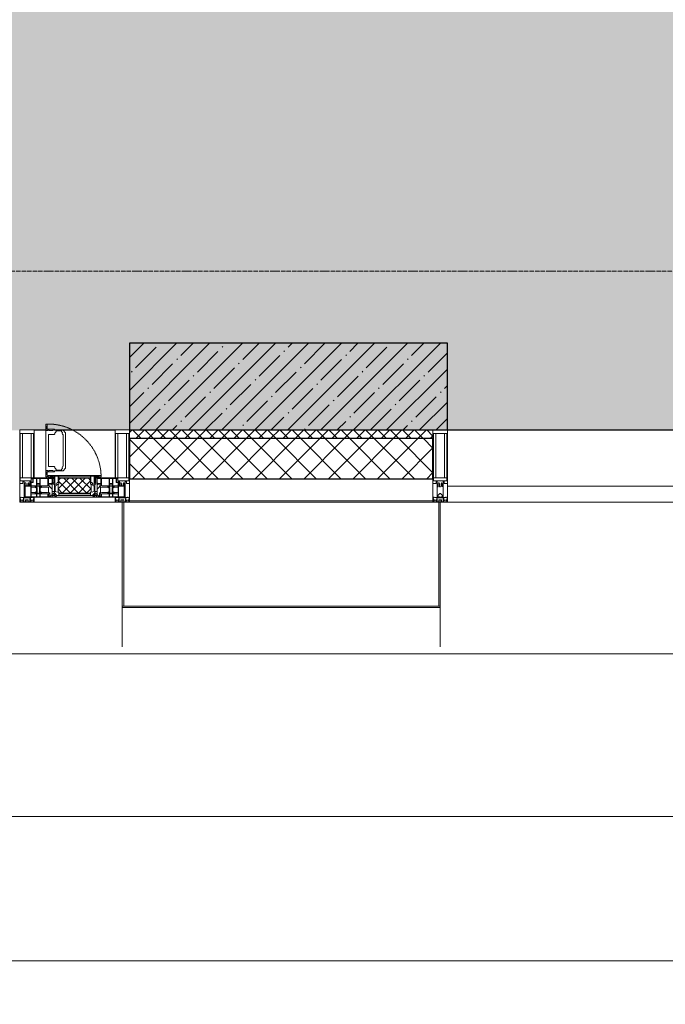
# Model space of a CAD drawing. Header units: millimetres. Extents: x -551130 to 178656, y -69521 to 202936.
# Tile 259 of 402: x -157983 to -155749, y 155732 to 159139. Entities that reach past the tile are written whole.
import ezdxf

# ---------------------------------------------------------------- set-up
doc = ezdxf.new("R2010")
doc.units = ezdxf.units.MM
doc.linetypes.add('-D1-02х01', pattern=[3, 2, -1])
doc.linetypes.add('-D1d1-15x02', pattern=[19, 15, -2, 0, -2])
doc.layers.get('Defpoints').update_dxf_attribs({"color": 31})
for name, color, linetype, lineweight in [('_0', 7, 'Continuous', 13), ('A-ANNO-DIMS', 8, 'Continuous', 5), ('A-COLS', 7, 'Continuous', 5), ('A-DETL-GENF', 7, 'Continuous', 5), ('A-GLAZ', 7, 'Continuous', 5), ('A-GLAZ-CURT', 8, 'Continuous', 5), ('A-GLAZ-CWMG', 8, 'Continuous', 5), ('A-WALL', 7, 'Continuous', 5), ('A-WALL-FNSH', 8, 'Continuous', 5), ('I-WALL', 7, 'Continuous', 5), ('S-COLS', 7, 'Continuous', 5), ('S-GRID', 7, 'Continuous', 5), ('Ограждение', 7, 'Continuous', 5), ('Поручни', 7, 'Continuous', 5)]:
    doc.layers.add(name, color=color, linetype=linetype, lineweight=lineweight)
doc.styles.add('Calibri Light', font='calibril.ttf', dxfattribs={"width": 0.8, "height": 250})
doc.dimstyles.new('2_5', dxfattribs={"dimscale": 304.8, "dimtxt": 294.337106, "dimasz": 0.492126, "dimexe": 0.492126, "dimexo": 0.492126, "dimgap": 0, "dimtad": 1, "dimdec": 0, "dimrnd": 5, "dimdsep": 46, "dimtxsty": 'Calibri Light', "dimblk1": 'OBLIQUE', "dimblk2": 'OBLIQUE', "dimsah": 1, "dimcen": 0.09, "dimdle": 0.492126, "dimazin": 0, "dimtfac": 1, "dimtdec": 4, "dimtix": 1, "dimtmove": 0, "dimatfit": 3, "dimfxl": 1, "dimtvp": 1, "dimtolj": 1, "dimtzin": 0, "dimlwd": 5, "dimlwe": 5, "dimarcsym": 2})

# ---------------------------------------------------------------- blocks, each defined once
blk = doc.blocks.new('System Panel - A_PAN_Glass-3057455-50_AS_M_L17')
at = {"layer": 'A-GLAZ-CURT'}
for p, q in [((925, 0), (-925, 0)), ((-925, 0), (-925, -55)), ((925, -55), (925, 0)), ((-925, -55), (925, -55))]:
    blk.add_line(p, q, dxfattribs=at)
blk = doc.blocks.new('Rectangular Mullion - R_StandardFrame_50Wx250H-3342557-50_AS_M_L17')
at = {"layer": 'A-GLAZ-CWMG'}
blk.add_line((35750, -500), (37450, -500), dxfattribs=at)
blk = doc.blocks.new('Rectangular Mullion - 50Wx250H-2623690-50_AS_M_L17')
at = {"layer": 'A-DETL-GENF'}
for p, q in [((-25, 65.2), (-25, 250)), ((-25, 250), (0, 250)), ((25, 250), (0, 250)), ((25, 65.2), (25, 250)), ((-23, 237.3), (0, 237.3)), ((-23, 237.3), (-23, 73.6)), ((-14.9, 84), (-14.9, 237.3)), ((23, 237.3), (0, 237.3)), ((14.9, 84), (14.9, 237.3)), ((23, 237.3), (23, 73.6)), ((0, 84), (-23, 84)), ((-0.5, 73.6), (-23, 73.6)), ((-14, 71.3), (-14, 65.2)), ((-10, 71.3), (-14, 71.3)), ((-10, 53), (-10, 71.3)), ((0, 84), (23, 84)), ((0.5, 73.6), (23, 73.6)), ((10, 71.3), (14, 71.3)), ((10, 53), (10, 71.3)), ((14, 71.3), (14, 65.2)), ((-14, 65.2), (-25, 65.2)), ((-8.7, 53), (-10, 53)), ((-10, 53), (-10, 17)), ((-8.7, 53), (-7, 54.7)), ((-7, 65.2), (-5.9, 67.3)), ((-7, 65.2), (-7, 54.7)), ((-4.1, 67.3), (-5.9, 67.3)), ((-4.1, 67.3), (-2.9, 65.1)), ((-2.9, 65.1), (-2.9, 54.6)), ((-1.3, 53), (-2.9, 54.6)), ((0, 53), (-1.3, 53)), ((0, 53), (1.3, 53)), ((1.3, 53), (2.9, 54.6)), ((4.1, 67.3), (2.9, 65.1)), ((2.9, 65.1), (2.9, 54.6)), ((4.1, 67.3), (5.9, 67.3)), ((7, 65.2), (5.9, 67.3)), ((7, 65.2), (7, 54.7)), ((8.7, 53), (7, 54.7)), ((8.7, 53), (10, 53)), ((10, 53), (10, 17)), ((14, 65.2), (25, 65.2)), ((-23.8, 14.6), (-25, 14.2)), ((-25, 0), (-25, 14.2)), ((-22.3, 17), (-23.8, 17)), ((-23.8, 17), (-23.8, 14.6)), ((-22.5, 10.6), (-23.8, 14.6)), ((-22.5, 10.6), (-23.7, 9.9)), ((-23.7, 1.3), (-23.7, 9.9)), ((-23.7, 1.3), (-11.8, 1.3)), ((-23.2, 10.2), (-22.5, 8)), ((-22.5, 8), (-22.5, 4.5)), ((-21.3, 4.5), (-22.5, 4.5)), ((-22.3, 17), (-22.3, 16)), ((-22.3, 16), (-21.3, 16)), ((-19, 17.6), (-21.3, 16)), ((-21.3, 4.5), (-21.3, 6.5)), ((-21.3, 6.5), (-14.2, 6.5)), ((-18.4, 16.6), (-19, 17.6)), ((-7.4, 16.6), (-18.4, 16.6)), ((-14.2, 6.5), (-14.2, 4.5)), ((-13.2, 4.5), (-14.2, 4.5)), ((-13.2, 4.5), (-12.2, 7.2)), ((-12.7, 7.6), (-11.3, 11.4)), ((-12.7, 7.6), (-11.8, 6.9)), ((-12.2, 9), (-12.2, 14.8)), ((-12.2, 14.8), (0, 14.8)), ((-11.8, 1.3), (-11.8, 6.9)), ((-10.5, 11.2), (-11.3, 11.4)), ((-10.5, 1.5), (-10.5, 11.2)), ((-4.8, 1.5), (-10.5, 1.5)), ((-10, 17), (-7.5, 17)), ((-8.5, 23), (-1.5, 30)), ((-8.5, 18.5), (-8.5, 23)), ((-7.5, 18.5), (-8.5, 18.5)), ((-7.5, 17), (-7.5, 18.5)), ((-7.4, 18), (-7.4, 16.6)), ((-2.6, 18), (-7.4, 18)), ((0, 8), (-4.8, 8)), ((-4.8, 1.5), (-4.8, 8)), ((-2.6, 18), (-2.6, 16.8)), ((-2.6, 16.8), (0, 16.8)), ((-1.5, 30), (0, 30)), ((1.5, 30), (0, 30)), ((2.6, 16.8), (0, 16.8)), ((0, 14.8), (0, 16.8)), ((0, 14.8), (0, 16.8)), ((12.2, 14.8), (0, 14.8)), ((0, 0), (0, 8)), ((0, 8), (4.8, 8)), ((0, 0), (0, 8)), ((8.5, 23), (1.5, 30)), ((2.6, 18), (2.6, 16.8)), ((2.6, 18), (7.4, 18)), ((4.8, 1.5), (4.8, 8)), ((4.8, 1.5), (10.5, 1.5)), ((7.4, 18), (7.4, 16.6)), ((7.4, 16.6), (18.4, 16.6)), ((7.5, 18.5), (8.5, 18.5)), ((7.5, 17), (7.5, 18.5)), ((10, 17), (7.5, 17)), ((8.5, 18.5), (8.5, 23)), ((10.5, 11.2), (11.3, 11.4)), ((10.5, 1.5), (10.5, 11.2)), ((12.7, 7.6), (11.3, 11.4)), ((12.7, 7.6), (11.8, 6.9)), ((11.8, 1.3), (11.8, 6.9)), ((23.7, 1.3), (11.8, 1.3)), ((12.2, 9), (12.2, 14.8)), ((13.2, 4.5), (12.2, 7.2)), ((13.2, 4.5), (14.2, 4.5)), ((21.3, 6.5), (14.2, 6.5)), ((14.2, 6.5), (14.2, 4.5)), ((18.4, 16.6), (19, 17.6)), ((19, 17.6), (21.3, 16)), ((22.3, 16), (21.3, 16)), ((21.3, 4.5), (21.3, 6.5)), ((21.3, 4.5), (22.5, 4.5)), ((22.3, 17), (22.3, 16)), ((22.3, 17), (23.8, 17)), ((22.5, 10.6), (23.8, 14.6)), ((22.5, 10.6), (23.7, 9.9)), ((23.2, 10.2), (22.5, 8)), ((22.5, 8), (22.5, 4.5)), ((23.7, 1.3), (23.7, 9.9)), ((23.8, 17), (23.8, 14.6)), ((23.8, 14.6), (25, 14.2)), ((25, 0), (25, 14.2)), ((-25, 0), (0, 0)), ((25, 0), (0, 0))]:
    blk.add_line(p, q, dxfattribs=at)
for centre, start, end in [((-0.5, 73.1), 360, 90), ((0.5, 73.1), 90, 180)]:
    blk.add_arc(centre, 0.5, start, end, dxfattribs=at)
blk = doc.blocks.new('Rectangular Mullion - R_StandardFrame_50Wx250H-3004029-50_AS_M_L17')
at = {"layer": 'A-GLAZ-CWMG', "lineweight": 9}
for p, q in [((-50, 0), (-50, 250)), ((-50, 250), (0, 250)), ((0, 250), (0, 0)), ((0, 0), (-50, 0))]:
    blk.add_line(p, q, dxfattribs=at)
blk = doc.blocks.new('Rectangular Mullion - 50Wx250H-V1-50_AS_M_L17')
at = {"layer": 'A-DETL-GENF'}
for p, q in [((-25, 84), (-25, 250)), ((-25, 250), (0, 250)), ((25, 250), (0, 250)), ((25, 65.2), (25, 250)), ((-23, 237.3), (0, 237.3)), ((-23, 237.3), (-23, 84)), ((-14.9, 84), (-14.9, 237.3)), ((23, 237.3), (0, 237.3)), ((14.9, 84), (14.9, 237.3)), ((23, 237.3), (23, 73.6)), ((0, 84), (-15, 84)), ((-0.5, 73.6), (-15, 73.6)), ((-10, 71.3), (-12, 71.3)), ((-10, 57.4), (-10, 71.3)), ((0, 84), (23, 84)), ((0.5, 73.6), (23, 73.6)), ((10, 71.3), (14, 71.3)), ((10, 53), (10, 71.3)), ((14, 71.3), (14, 65.2)), ((-7, 65.2), (-5.9, 67.3)), ((-7, 65.2), (-7, 57)), ((-4.1, 67.3), (-5.9, 67.3)), ((-4.1, 67.3), (-2.9, 65.1)), ((-2.9, 65.1), (-2.9, 57)), ((4.1, 67.3), (2.9, 65.1)), ((2.9, 65.1), (2.9, 57)), ((4.1, 67.3), (5.9, 67.3)), ((7, 65.2), (5.9, 67.3)), ((7, 65.2), (7, 54.7)), ((8.7, 53), (7, 54.7)), ((8.7, 53), (10, 53)), ((10, 53), (10, 17)), ((14, 65.2), (25, 65.2)), ((-23.8, 14.6), (-25, 14.2)), ((-25, 0), (-25, 14.2)), ((-23.8, 17), (-23.8, 14.6)), ((-22.5, 10.6), (-23.8, 14.6)), ((-22.5, 10.6), (-23.7, 9.9)), ((-23.7, 1.3), (-23.7, 9.9)), ((-23.7, 1.3), (-11.8, 1.3)), ((-23.2, 10.2), (-22.5, 8)), ((-22.5, 8), (-22.5, 4.5)), ((-21.3, 4.5), (-22.5, 4.5)), ((-22.3, 17), (-22.3, 16)), ((-22.3, 16), (-21.3, 16)), ((-19.9, 17), (-21.3, 16)), ((-21.3, 4.5), (-21.3, 6.5)), ((-21.3, 6.5), (-14.2, 6.5)), ((-7.4, 16.6), (-18.4, 16.6)), ((-14.2, 6.5), (-14.2, 4.5)), ((-13.2, 4.5), (-14.2, 4.5)), ((-13.2, 4.5), (-12.2, 7.2)), ((-12.7, 7.6), (-11.3, 11.4)), ((-12.7, 7.6), (-11.8, 6.9)), ((-12.2, 9), (-12.2, 14.8)), ((-12.2, 14.8), (0, 14.8)), ((-11.8, 1.3), (-11.8, 6.9)), ((-10.5, 11.2), (-11.3, 11.4)), ((-10.5, 1.5), (-10.5, 11.2)), ((-4.8, 1.5), (-10.5, 1.5)), ((0, 8), (-4.8, 8)), ((-4.8, 1.5), (-4.8, 8)), ((-2.6, 16.8), (0, 16.8)), ((2.6, 16.8), (0, 16.8)), ((0, 14.8), (0, 16.8)), ((0, 14.8), (0, 16.8)), ((12.2, 14.8), (0, 14.8)), ((0, 0), (0, 8)), ((0, 8), (4.8, 8)), ((0, 0), (0, 8)), ((4.8, 1.5), (4.8, 8)), ((4.8, 1.5), (10.5, 1.5)), ((8.5, 23), (6, 25.5)), ((6, 18), (7.4, 18)), ((7.4, 18), (7.4, 16.6)), ((7.4, 16.6), (18.4, 16.6)), ((7.5, 18.5), (8.5, 18.5)), ((7.5, 17), (7.5, 18.5)), ((10, 17), (7.5, 17)), ((8.5, 18.5), (8.5, 23)), ((10.5, 11.2), (11.3, 11.4)), ((10.5, 1.5), (10.5, 11.2)), ((12.7, 7.6), (11.3, 11.4)), ((12.7, 7.6), (11.8, 6.9)), ((11.8, 1.3), (11.8, 6.9)), ((23.7, 1.3), (11.8, 1.3)), ((12.2, 9), (12.2, 14.8)), ((13.2, 4.5), (12.2, 7.2)), ((13.2, 4.5), (14.2, 4.5)), ((21.3, 6.5), (14.2, 6.5)), ((14.2, 6.5), (14.2, 4.5)), ((18.4, 16.6), (19, 17.6)), ((19, 17.6), (21.3, 16)), ((22.3, 16), (21.3, 16)), ((21.3, 4.5), (21.3, 6.5)), ((21.3, 4.5), (22.5, 4.5)), ((22.3, 17), (22.3, 16)), ((22.3, 17), (23.8, 17)), ((22.5, 10.6), (23.8, 14.6)), ((22.5, 10.6), (23.7, 9.9)), ((23.2, 10.2), (22.5, 8)), ((22.5, 8), (22.5, 4.5)), ((23.7, 1.3), (23.7, 9.9)), ((23.8, 17), (23.8, 14.6)), ((23.8, 14.6), (25, 14.2)), ((25, 0), (25, 14.2)), ((-25, 0), (0, 0)), ((25, 0), (0, 0))]:
    blk.add_line(p, q, dxfattribs=at)
for centre, start, end in [((-0.5, 73.1), 360, 90), ((0.5, 73.1), 90, 180)]:
    blk.add_arc(centre, 0.5, start, end, dxfattribs=at)
blk = doc.blocks.new('Rectangular Mullion - R_StandardFrame_50Wx250H-3538113-50_AS_M_L17')
at = {"layer": 'A-GLAZ-CWMG', "lineweight": 9}
for p, q in [((-25, 84), (-25, 250)), ((-25, 250), (25, 250)), ((25, 250), (25, 0)), ((-25, 0), (-25, 17)), ((25, 0), (-25, 0))]:
    blk.add_line(p, q, dxfattribs=at)
blk = doc.blocks.new('A_PAN_Створка - 383мм-V33-50_AS_M_L17')
at = {"layer": 'A-GLAZ-CURT'}
h = blk.add_hatch(dxfattribs=at)
h.set_pattern_fill('FP_34', color=256, style=0, pattern_type=2)
h.set_pattern_definition([(225, (34460, -750), (14.142136, -14.142136), []), (315, (34460, -750), (14.142136, 14.142136), [])])
h.paths.add_polyline_path([(-54.5, -31.8), (-54.9, -34.1), (-57.2, -36.4), (-57.2, -60.8), (-54.6, -63.4), (-53.6, -82.7), (54.6, -81.8), (54.6, -63.4), (57.2, -60.8), (57.2, -36.4), (54.9, -34.1), (54.5, -31.8)])
at = {"layer": 'A-DETL-GENF'}
for p, q in [((-70, -32.1), (-61.4, -23.5)), ((-70, -62.5), (-70, -32.1)), ((61.4, -23.5), (-61.4, -23.5)), ((-55.2, -33.8), (-57.3, -35.9)), ((-54.9, -34.1), (-57.2, -36.4)), ((-55.2, -33.8), (-54.8, -31.5)), ((-54.9, -25.8), (-53.9, -24.8)), ((-54.9, -29.5), (-54.9, -25.8)), ((-53.9, -30.5), (-54.9, -29.5)), ((-54.5, -31.8), (-54.9, -34.1)), ((0, -31.5), (-54.8, -31.5)), ((54.5, -31.8), (-54.5, -31.8)), ((-53.9, -24.8), (53.9, -24.8)), ((53.9, -30.5), (-53.9, -30.5)), ((0, -31.5), (54.8, -31.5)), ((54.9, -25.8), (53.9, -24.8)), ((53.9, -30.5), (54.9, -29.5)), ((54.9, -34.1), (54.5, -31.8)), ((55.2, -33.8), (54.8, -31.5)), ((54.9, -29.5), (54.9, -25.8)), ((57.2, -36.4), (54.9, -34.1)), ((55.2, -33.8), (57.3, -35.9)), ((70, -32.1), (61.4, -23.5)), ((70, -62.5), (70, -32.1)), ((-73.9, -62.5), (-70, -62.5)), ((-73.9, -87.5), (-73.9, -62.5)), ((-69.4, -66.5), (-73.9, -66.5)), ((-69.4, -81.5), (-69.4, -66.5)), ((-61.7, -62.5), (-67.9, -62.5)), ((-67.9, -62.5), (-67.9, -89.3)), ((-67.8, -38.3), (-65.7, -37.4)), ((-67.8, -55.7), (-67.8, -38.3)), ((-66, -56.5), (-67.8, -55.7)), ((-66, -56.5), (-62, -59.1)), ((-65.7, -37.4), (-60.8, -34.7)), ((-62, -59.1), (-60.7, -61)), ((-61.7, -64.9), (-61.7, -62.5)), ((-60.1, -67.7), (-61.7, -64.9)), ((-60.8, -34.7), (-57.3, -35.9)), ((-60.7, -61), (-57.4, -61)), ((-56.4, -67.7), (-60.1, -67.7)), ((-57.4, -61), (-54.9, -63.5)), ((-57.2, -36.4), (-57.2, -60.8)), ((-57.2, -60.8), (-54.6, -63.4)), ((-56.4, -89.4), (-56.4, -67.7)), ((-54.9, -63.5), (-54.9, -81.9)), ((-54.6, -63.4), (-54.6, -81.8)), ((54.6, -63.4), (57.2, -60.8)), ((54.6, -81.8), (54.6, -63.4)), ((57.4, -61), (54.9, -63.5)), ((54.9, -63.5), (54.9, -81.9)), ((56.4, -67.7), (60.1, -67.7)), ((56.4, -89.4), (56.4, -67.7)), ((57.2, -60.8), (57.2, -36.4)), ((60.8, -34.7), (57.3, -35.9)), ((60.7, -61), (57.4, -61)), ((60.1, -67.7), (61.7, -64.9)), ((62, -59.1), (60.7, -61)), ((65.7, -37.4), (60.8, -34.7)), ((61.7, -62.5), (67.9, -62.5)), ((61.7, -64.9), (61.7, -62.5)), ((66, -56.5), (62, -59.1)), ((67.8, -38.3), (65.7, -37.4)), ((66, -56.5), (67.8, -55.7)), ((67.8, -55.7), (67.8, -38.3)), ((67.9, -62.5), (67.9, -89.3)), ((69.4, -66.5), (73.9, -66.5)), ((69.4, -81.5), (69.4, -66.5)), ((73.9, -62.5), (70, -62.5)), ((73.9, -87.5), (73.9, -62.5)), ((-91.5, -87.5), (-73.9, -87.5)), ((-91.5, -92), (-91.5, -87.5)), ((-91.5, -92), (91.5, -92)), ((-83.4, -90.3), (-83.4, -87.5)), ((-83.4, -90.3), (-69.4, -90.3)), ((-73.9, -81.5), (-69.4, -81.5)), ((-69.4, -85.5), (-73.9, -85.5)), ((-69.4, -90.3), (-69.4, -85.5)), ((-67.9, -89.3), (-66.9, -90.3)), ((-66.9, -90.3), (-57.4, -90.3)), ((-57.4, -90.3), (-56.4, -89.4)), ((-54.9, -81.9), (-53.8, -83)), ((-54.9, -85.6), (-53.9, -84.6)), ((-54.9, -89.3), (-54.9, -85.6)), ((-53.9, -90.3), (-54.9, -89.3)), ((-54.6, -81.8), (-53.6, -82.7)), ((-53.9, -84.6), (53.9, -84.6)), ((53.9, -90.3), (-53.9, -90.3)), ((53.8, -83), (-53.8, -83)), ((-53.6, -82.7), (53.6, -82.7)), ((53.6, -82.7), (54.6, -81.8)), ((54.9, -81.9), (53.8, -83)), ((54.9, -85.6), (53.9, -84.6)), ((53.9, -90.3), (54.9, -89.3)), ((54.9, -89.3), (54.9, -85.6)), ((57.4, -90.3), (56.4, -89.4)), ((66.9, -90.3), (57.4, -90.3)), ((67.9, -89.3), (66.9, -90.3)), ((73.9, -81.5), (69.4, -81.5)), ((69.4, -85.5), (73.9, -85.5)), ((69.4, -90.3), (69.4, -85.5)), ((83.4, -90.3), (69.4, -90.3)), ((91.5, -87.5), (73.9, -87.5)), ((83.4, -90.3), (83.4, -87.5)), ((91.5, -92), (91.5, -87.5))]:
    blk.add_line(p, q, dxfattribs=at)
at = {"layer": 'A-DETL-GENF', "color": 9, "true_color": 0xc8c8c8}
for p, q in [((95.1, -87.5), (95.1, -105.1)), ((99.6, -87.5), (95.1, -87.5)), ((97.9, -95.6), (95.1, -95.6)), ((97.9, -95.6), (97.9, -109.6)), ((99.6, -270.5), (99.6, -87.5)), ((39.7, -109), (31.1, -117.6)), ((31.1, -117.6), (31.1, -240.4)), ((41.4, -123.8), (39.1, -124.2)), ((39.1, -179), (39.1, -124.2)), ((70.1, -109), (39.7, -109)), ((41.4, -123.8), (43.5, -121.7)), ((45, -113.3), (42.3, -118.2)), ((42.3, -118.2), (43.5, -121.7)), ((45.9, -111.2), (45, -113.3)), ((63.3, -111.2), (45.9, -111.2)), ((64.1, -113), (63.3, -111.2)), ((64.1, -113), (66.7, -117)), ((66.7, -117), (68.6, -118.3)), ((68.6, -118.3), (68.6, -121.6)), ((68.6, -121.6), (71.1, -124.1)), ((70.1, -105.1), (70.1, -109)), ((95.1, -105.1), (70.1, -105.1)), ((71.1, -124.1), (89.5, -124.1)), ((74.1, -109.6), (74.1, -105.1)), ((89.1, -109.6), (74.1, -109.6)), ((89.1, -105.1), (89.1, -109.6)), ((89.5, -124.1), (90.6, -125.2)), ((90.6, -125.2), (90.6, -232.8)), ((93.1, -109.6), (93.1, -105.1)), ((97.9, -109.6), (93.1, -109.6)), ((39.1, -179), (39.1, -233.8)), ((41.4, -234.2), (39.1, -233.8)), ((41.4, -234.2), (43.5, -236.3)), ((42.3, -239.8), (43.5, -236.3)), ((68.6, -236.4), (71.1, -233.9)), ((68.6, -239.7), (68.6, -236.4)), ((71.1, -233.9), (89.5, -233.9)), ((89.5, -233.9), (90.6, -232.8)), ((39.7, -249), (31.1, -240.4)), ((70.1, -249), (39.7, -249)), ((45, -244.7), (42.3, -239.8)), ((45.9, -246.8), (45, -244.7)), ((63.3, -246.8), (45.9, -246.8)), ((64.1, -245), (63.3, -246.8)), ((64.1, -245), (66.7, -241)), ((66.7, -241), (68.6, -239.7)), ((70.1, -252.9), (70.1, -249)), ((95.1, -252.9), (70.1, -252.9)), ((74.1, -248.4), (74.1, -252.9)), ((89.1, -248.4), (74.1, -248.4)), ((89.1, -252.9), (89.1, -248.4)), ((93.1, -248.4), (93.1, -252.9)), ((97.9, -248.4), (93.1, -248.4)), ((95.1, -270.5), (95.1, -252.9)), ((97.9, -262.4), (95.1, -262.4)), ((99.6, -270.5), (95.1, -270.5)), ((97.9, -262.4), (97.9, -248.4))]:
    blk.add_line(p, q, dxfattribs=at)
at = {"layer": 'A-GLAZ'}
for p, q in [((-67.9, -17), (-171, -17)), ((-171, -17), (-171, -57)), ((-171, -18.5), (-153.5, -18.5)), ((-153.5, -18.5), (-152, -20)), ((-152, -20), (-152, -73.5)), ((-150.5, -17), (-150.5, -29.4)), ((-132.4, -18.6), (-150.5, -18.6)), ((-150.5, -29.4), (-132.4, -29.4)), ((-150.5, -33.6), (-150.5, -68)), ((-136.3, -33.6), (-150.5, -33.6)), ((-137.2, -31), (-135.8, -35)), ((-132.5, -31), (-137.2, -31)), ((-132.5, -31.9), (-133.4, -33.7)), ((-133.4, -33.7), (-130.1, -35.3)), ((-132.5, -31.9), (-132.5, -31)), ((-132.4, -29.4), (-132.4, -18.6)), ((-131, -18.2), (-131, -29.5)), ((-120.8, -18.2), (-131, -18.2)), ((-131, -29.5), (-120.8, -29.5)), ((-131, -30.9), (-131, -33)), ((-120.8, -30.9), (-131, -30.9)), ((-129.4, -34.6), (-131, -33)), ((-122.4, -34.6), (-120.8, -33)), ((-118.4, -33.7), (-121.7, -35.3)), ((-120.8, -18.2), (-120.8, -29.5)), ((-120.8, -30.9), (-120.8, -33)), ((-119.3, -18.6), (-92.5, -18.6)), ((-119.3, -29.4), (-119.3, -18.6)), ((-92.5, -29.4), (-119.3, -29.4)), ((-119.3, -31), (-114.6, -31)), ((-119.3, -31.9), (-119.3, -31)), ((-119.3, -31.9), (-118.4, -33.7)), ((-114.6, -31), (-115.9, -35)), ((-94.1, -33.5), (-115.4, -33.5)), ((-89.9, -35.1), (-94.1, -33.5)), ((-92.5, -18.6), (-92.5, -29.4)), ((-90.8, -18.5), (-90.8, -29.4)), ((-87.3, -18.5), (-90.8, -18.5)), ((-90.8, -29.4), (-85.9, -29.4)), ((-89.9, -32.5), (-89.9, -35.1)), ((-85.9, -32.5), (-89.9, -32.5)), ((-87.3, -20.4), (-87.3, -18.5)), ((-87.3, -20.4), (-87.3, -21.9)), ((-84.8, -20.4), (-87.3, -20.4)), ((-87.3, -21.9), (-85.9, -21.9)), ((-85.9, -18.2), (-85.9, -20.4)), ((-75.9, -18.2), (-85.9, -18.2)), ((-85.9, -21.9), (-85.9, -29.4)), ((-85.9, -29.4), (-85.9, -32.5)), ((-83.4, -20.4), (-84.8, -20.4)), ((-70, -33.8), (-83.4, -20.4)), ((-78, -84), (-78, -23.5)), ((-78, -23.5), (-67.9, -23.5)), ((-75.9, -21.5), (-75.9, -18.2)), ((-75.9, -21.5), (-75.9, -23.5)), ((-74.9, -21.5), (-75.9, -21.5)), ((-75.9, -23.5), (-73, -23.5)), ((-74.9, -17.9), (-74.9, -21.5)), ((-68.9, -17.9), (-74.9, -17.9)), ((-67.2, -29.3), (-73, -23.5)), ((-61.4, -23.5), (-70, -32.1)), ((-70, -32.1), (-70, -62.5)), ((-70, -36.8), (-70, -33.8)), ((-68.9, -21.5), (-68.9, -17.9)), ((-67.9, -21.5), (-68.9, -21.5)), ((67.9, -17), (-67.9, -17)), ((-61.4, -23.5), (-67.9, -17)), ((-67.9, -17), (-67.9, -23.5)), ((-67.9, -17), (67.9, -17)), ((-67.9, -21.5), (-67.9, -23.5)), ((-67.9, -23.5), (-64.6, -26.8)), ((-67.9, -23.5), (-64.6, -26.8)), ((-64.6, -26.8), (-67.2, -29.3)), ((-64.6, -26.8), (-61.4, -23.5)), ((61.4, -23.5), (-61.4, -23.5)), ((67.9, -17), (61.4, -23.5)), ((70, -32.1), (61.4, -23.5)), ((61.4, -23.5), (64.6, -26.8)), ((67.9, -23.5), (64.6, -26.8)), ((64.6, -26.8), (67.9, -23.5)), ((64.6, -26.8), (67.2, -29.3)), ((67.2, -29.3), (73, -23.5)), ((67.9, -23.5), (67.9, -17)), ((171, -17), (67.9, -17)), ((67.9, -21.5), (67.9, -23.5)), ((67.9, -21.5), (68.9, -21.5)), ((67.9, -23.5), (78, -23.5)), ((68.9, -17.9), (74.9, -17.9)), ((68.9, -21.5), (68.9, -17.9)), ((70, -33.8), (83.4, -20.4)), ((70, -62.5), (70, -32.1)), ((70, -36.8), (70, -33.8)), ((75.9, -23.5), (73, -23.5)), ((74.9, -17.9), (74.9, -21.5)), ((74.9, -21.5), (75.9, -21.5)), ((75.9, -18.2), (85.9, -18.2)), ((75.9, -21.5), (75.9, -18.2)), ((75.9, -21.5), (75.9, -23.5)), ((78, -23.5), (78, -84)), ((83.4, -20.4), (84.8, -20.4)), ((84.8, -20.4), (87.3, -20.4)), ((85.9, -18.2), (85.9, -20.4)), ((85.9, -21.9), (85.9, -29.4)), ((87.3, -21.9), (85.9, -21.9)), ((85.9, -29.4), (85.9, -32.5)), ((90.8, -29.4), (85.9, -29.4)), ((85.9, -32.5), (89.9, -32.5)), ((87.3, -18.5), (90.8, -18.5)), ((87.3, -20.4), (87.3, -18.5)), ((87.3, -20.4), (87.3, -21.9)), ((89.9, -32.5), (89.9, -35.1)), ((89.9, -35.1), (94.1, -33.5)), ((90.8, -18.5), (90.8, -29.4)), ((92.5, -18.6), (92.5, -29.4)), ((119.3, -18.6), (92.5, -18.6)), ((92.5, -29.4), (119.3, -29.4)), ((94.1, -33.5), (115.4, -33.5)), ((114.6, -31), (115.9, -35)), ((119.3, -31), (114.6, -31)), ((119.3, -31.9), (118.4, -33.7)), ((118.4, -33.7), (121.7, -35.3)), ((119.3, -29.4), (119.3, -18.6)), ((119.3, -31.9), (119.3, -31)), ((120.8, -18.2), (120.8, -29.5)), ((120.8, -18.2), (131, -18.2)), ((131, -29.5), (120.8, -29.5)), ((120.8, -30.9), (120.8, -33)), ((120.8, -30.9), (131, -30.9)), ((122.4, -34.6), (120.8, -33)), ((129.4, -34.6), (131, -33)), ((133.4, -33.7), (130.1, -35.3)), ((131, -18.2), (131, -29.5)), ((131, -30.9), (131, -33)), ((132.4, -18.6), (150.5, -18.6)), ((132.4, -29.4), (132.4, -18.6)), ((150.5, -29.4), (132.4, -29.4)), ((132.5, -31), (137.2, -31)), ((132.5, -31.9), (132.5, -31)), ((132.5, -31.9), (133.4, -33.7)), ((137.2, -31), (135.8, -35)), ((136.3, -33.6), (150.5, -33.6)), ((150.5, -17), (150.5, -29.4)), ((150.5, -33.6), (150.5, -68)), ((153.5, -18.5), (152, -20)), ((152, -20), (152, -73.5)), ((171, -18.5), (153.5, -18.5)), ((171, -57), (171, -17)), ((-171, -55.5), (-152, -55.5)), ((-171, -57), (-156, -57)), ((-153, -60), (-153, -73.5)), ((-136.4, -52.4), (-150.5, -52.4)), ((-150.5, -56.6), (-132.4, -56.6)), ((-150.5, -68), (-143.5, -68)), ((-143.5, -68), (-143.5, -81)), ((-137.2, -54.8), (-135.8, -50.8)), ((-132.5, -54.8), (-137.2, -54.8)), ((-132.1, -36.8), (-135.8, -35)), ((-132.1, -49), (-135.8, -50.8)), ((-133.4, -52), (-130.1, -50.4)), ((-132.5, -53.8), (-133.4, -52)), ((-132.5, -53.8), (-132.5, -54.8)), ((-132.4, -56.6), (-132.4, -82.5)), ((-132.1, -49), (-132.1, -36.8)), ((-129.4, -51.1), (-131, -52.7)), ((-131, -55.1), (-131, -52.7)), ((-120.8, -55.1), (-131, -55.1)), ((-131, -56.5), (-131, -62.6)), ((-131, -56.5), (-120.8, -56.5)), ((-120.8, -62.6), (-131, -62.6)), ((-131, -64.6), (-120.8, -64.6)), ((-131, -82.5), (-131, -64.6)), ((-130.1, -35.3), (-129.4, -34.6)), ((-130.1, -35.3), (-130.1, -50.4)), ((-130.1, -50.4), (-129.4, -51.1)), ((-121.7, -35.3), (-122.4, -34.6)), ((-121.7, -50.4), (-122.4, -51.1)), ((-122.4, -51.1), (-120.8, -52.7)), ((-121.7, -35.3), (-121.7, -50.4)), ((-118.4, -52), (-121.7, -50.4)), ((-120.8, -55.1), (-120.8, -52.7)), ((-120.8, -56.5), (-120.8, -62.6)), ((-120.8, -82.5), (-120.8, -64.6)), ((-119.7, -36.8), (-115.9, -35)), ((-119.7, -49), (-119.7, -36.8)), ((-119.7, -49), (-115.9, -50.8)), ((-119.3, -53.8), (-118.4, -52)), ((-119.3, -53.8), (-119.3, -54.8)), ((-119.3, -54.8), (-114.6, -54.8)), ((-119.3, -56.6), (-119.3, -82.5)), ((-92.5, -56.6), (-119.3, -56.6)), ((-114.6, -54.8), (-115.9, -50.8)), ((-94.1, -52.5), (-115.3, -52.5)), ((-89.9, -50.9), (-94.1, -52.5)), ((-92.5, -56.6), (-92.5, -82.5)), ((-90.8, -56.6), (-85.9, -56.6)), ((-90.8, -62.7), (-90.8, -56.6)), ((-80.4, -62.7), (-90.8, -62.7)), ((-90.8, -64.6), (-90.8, -82.5)), ((-80.1, -64.6), (-90.8, -64.6)), ((-89.9, -35.1), (-89.9, -50.9)), ((-89.9, -52.2), (-89.9, -50.9)), ((-89.9, -52.2), (-88.6, -53.5)), ((-85.9, -53.5), (-88.6, -53.5)), ((-85.9, -53.5), (-78, -45.6)), ((-85.9, -56.6), (-85.9, -53.5)), ((-80.4, -61.1), (-80.4, -62.7)), ((-78, -61.1), (-80.4, -61.1)), ((-80.1, -66.1), (-80.1, -64.6)), ((-78, -66.1), (-80.1, -66.1)), ((-78, -36.8), (-70, -36.8)), ((-78, -45.6), (-78, -36.8)), ((-78, -66.1), (-78, -61.1)), ((-70, -62.5), (-73.9, -62.5)), ((-73.9, -62.5), (-73.9, -87.5)), ((78, -36.8), (70, -36.8)), ((73.9, -62.5), (70, -62.5)), ((73.9, -87.5), (73.9, -62.5)), ((78, -45.6), (78, -36.8)), ((85.9, -53.5), (78, -45.6)), ((78, -61.1), (80.4, -61.1)), ((78, -66.1), (78, -61.1)), ((78, -66.1), (80.1, -66.1)), ((80.1, -64.6), (90.8, -64.6)), ((80.1, -66.1), (80.1, -64.6)), ((80.4, -61.1), (80.4, -62.7)), ((80.4, -62.7), (90.8, -62.7)), ((85.9, -53.5), (88.6, -53.5)), ((85.9, -56.6), (85.9, -53.5)), ((90.8, -56.6), (85.9, -56.6)), ((89.9, -52.2), (88.6, -53.5)), ((89.9, -35.1), (89.9, -50.9)), ((89.9, -50.9), (94.1, -52.5)), ((89.9, -52.2), (89.9, -50.9)), ((90.8, -62.7), (90.8, -56.6)), ((90.8, -64.6), (90.8, -82.5)), ((92.5, -56.6), (119.3, -56.6)), ((92.5, -56.6), (92.5, -82.5)), ((94.1, -52.5), (115.3, -52.5)), ((114.6, -54.8), (115.9, -50.8)), ((119.3, -54.8), (114.6, -54.8)), ((119.7, -36.8), (115.9, -35)), ((119.7, -49), (115.9, -50.8)), ((118.4, -52), (121.7, -50.4)), ((119.3, -53.8), (118.4, -52)), ((119.3, -53.8), (119.3, -54.8)), ((119.3, -56.6), (119.3, -82.5)), ((119.7, -49), (119.7, -36.8)), ((122.4, -51.1), (120.8, -52.7)), ((120.8, -55.1), (120.8, -52.7)), ((120.8, -55.1), (131, -55.1)), ((120.8, -56.5), (120.8, -62.6)), ((131, -56.5), (120.8, -56.5)), ((120.8, -62.6), (131, -62.6)), ((120.8, -82.5), (120.8, -64.6)), ((131, -64.6), (120.8, -64.6)), ((121.7, -35.3), (122.4, -34.6)), ((121.7, -35.3), (121.7, -50.4)), ((121.7, -50.4), (122.4, -51.1)), ((130.1, -35.3), (129.4, -34.6)), ((130.1, -50.4), (129.4, -51.1)), ((129.4, -51.1), (131, -52.7)), ((130.1, -35.3), (130.1, -50.4)), ((133.4, -52), (130.1, -50.4)), ((131, -55.1), (131, -52.7)), ((131, -56.5), (131, -62.6)), ((131, -82.5), (131, -64.6)), ((132.1, -36.8), (135.8, -35)), ((132.1, -49), (132.1, -36.8)), ((132.1, -49), (135.8, -50.8)), ((150.5, -56.6), (132.4, -56.6)), ((132.4, -56.6), (132.4, -82.5)), ((132.5, -53.8), (133.4, -52)), ((132.5, -53.8), (132.5, -54.8)), ((132.5, -54.8), (137.2, -54.8)), ((137.2, -54.8), (135.8, -50.8)), ((136.4, -52.4), (150.5, -52.4)), ((143.5, -68), (143.5, -81)), ((150.5, -68), (143.5, -68)), ((171, -55.5), (152, -55.5)), ((153, -73.5), (153, -60)), ((156, -57), (171, -57)), ((-153, -73.5), (-150, -73.5)), ((-150.5, -69.5), (-150.5, -73.5)), ((-145, -69.5), (-150.5, -69.5)), ((-150, -73.5), (-150, -84)), ((-150, -84), (-78, -84)), ((-148.5, -81), (-148.5, -82.5)), ((-143.5, -81), (-148.5, -81)), ((-148.5, -82.5), (-132.4, -82.5)), ((-145, -69.5), (-145, -79.5)), ((-131, -82.5), (-120.8, -82.5)), ((-119.3, -82.5), (-92.5, -82.5)), ((-73.9, -87.5), (-91.5, -87.5)), ((-91.5, -87.5), (-91.5, -92)), ((-91.5, -92), (91.5, -92)), ((-90.8, -82.5), (-79.5, -82.5)), ((-78, -84), (-85, -84)), ((-85, -84), (-85, -87.5)), ((-85, -87.5), (-78, -87.5)), ((-79.5, -80.6), (-78, -80.6)), ((-79.5, -82.5), (-79.5, -80.6)), ((-78, -87.5), (-78, -84)), ((-78, -84), (-73.9, -84)), ((73.9, -84), (78, -84)), ((91.5, -87.5), (73.9, -87.5)), ((79.5, -80.6), (78, -80.6)), ((78, -87.5), (78, -84)), ((78, -84), (85, -84)), ((78, -84), (150, -84)), ((85, -87.5), (78, -87.5)), ((79.5, -82.5), (79.5, -80.6)), ((90.8, -82.5), (79.5, -82.5)), ((85, -84), (85, -87.5)), ((91.5, -92), (91.5, -87.5)), ((119.3, -82.5), (92.5, -82.5)), ((131, -82.5), (120.8, -82.5)), ((148.5, -82.5), (132.4, -82.5)), ((143.5, -81), (148.5, -81)), ((145, -69.5), (150.5, -69.5)), ((145, -69.5), (145, -79.5)), ((148.5, -81), (148.5, -82.5)), ((150, -84), (150, -73.5)), ((150, -73.5), (153, -73.5)), ((150.5, -69.5), (150.5, -73.5))]:
    blk.add_line(p, q, dxfattribs=at)
for centre, start, end in [((-156, -60), 0, 90), ((156, -60), 90, 180)]:
    blk.add_arc(centre, 3, start, end, dxfattribs=at)
at = {"layer": 'A-GLAZ', "linetype": '-D1-02х01'}
blk.add_arc((91.4, -87.5), 183, 181.4091, 271.1445, dxfattribs=at)
blk = doc.blocks.new('Rectangular Mullion - R_StandardFrame_50Wx250H-3323618-50_AS_M_L17')
at = {"layer": 'A-GLAZ-CWMG'}
for p, q in [((37450, 1250), (37450, 1039.9)), ((37700, 1250), (37700, 970)), ((37450, 1010.4), (37450, 970))]:
    blk.add_line(p, q, dxfattribs=at)
blk = doc.blocks.new('Ограждение - Ограждение-4621541-50_AS_M_L17')
at = {"layer": 'Поручни'}
blk.add_line((19705, -1325), (38275, -1325), dxfattribs=at)
blk = doc.blocks.new('Rectangular Mullion - 50Wx250H-V4-50_AS_M_L17')
at = {"layer": 'A-DETL-GENF'}
for p, q in [((-25, 65.2), (-25, 250)), ((-25, 250), (0, 250)), ((25, 250), (0, 250)), ((25, 84), (25, 250)), ((-23, 237.3), (0, 237.3)), ((-23, 237.3), (-23, 73.6)), ((-14.9, 84), (-14.9, 237.3)), ((23, 237.3), (0, 237.3)), ((14.9, 84), (14.9, 237.3)), ((23, 237.3), (23, 84)), ((0, 84), (-23, 84)), ((-0.5, 73.6), (-23, 73.6)), ((-14, 71.3), (-14, 65.2)), ((-10, 71.3), (-14, 71.3)), ((-10, 53), (-10, 71.3)), ((0, 84), (15, 84)), ((0.5, 73.6), (15, 73.6)), ((10, 71.3), (12, 71.3)), ((10, 57.4), (10, 71.3)), ((-14, 65.2), (-25, 65.2)), ((-8.7, 53), (-10, 53)), ((-10, 53), (-10, 17)), ((-8.7, 53), (-7, 54.7)), ((-7, 65.2), (-5.9, 67.3)), ((-7, 65.2), (-7, 54.7)), ((-4.1, 67.3), (-5.9, 67.3)), ((-4.1, 67.3), (-2.9, 65.1)), ((-2.9, 65.1), (-2.9, 57)), ((4.1, 67.3), (2.9, 65.1)), ((2.9, 65.1), (2.9, 57)), ((4.1, 67.3), (5.9, 67.3)), ((7, 65.2), (5.9, 67.3)), ((7, 65.2), (7, 57)), ((-23.8, 14.6), (-25, 14.2)), ((-25, 0), (-25, 14.2)), ((-22.3, 17), (-23.8, 17)), ((-23.8, 17), (-23.8, 14.6)), ((-22.5, 10.6), (-23.8, 14.6)), ((-22.5, 10.6), (-23.7, 9.9)), ((-23.7, 1.3), (-23.7, 9.9)), ((-23.7, 1.3), (-11.8, 1.3)), ((-23.2, 10.2), (-22.5, 8)), ((-22.5, 8), (-22.5, 4.5)), ((-21.3, 4.5), (-22.5, 4.5)), ((-22.3, 17), (-22.3, 16)), ((-22.3, 16), (-21.3, 16)), ((-19, 17.6), (-21.3, 16)), ((-21.3, 4.5), (-21.3, 6.5)), ((-21.3, 6.5), (-14.2, 6.5)), ((-18.4, 16.6), (-19, 17.6)), ((-7.4, 16.6), (-18.4, 16.6)), ((-14.2, 6.5), (-14.2, 4.5)), ((-13.2, 4.5), (-14.2, 4.5)), ((-13.2, 4.5), (-12.2, 7.2)), ((-12.7, 7.6), (-11.3, 11.4)), ((-12.7, 7.6), (-11.8, 6.9)), ((-12.2, 9), (-12.2, 14.8)), ((-12.2, 14.8), (0, 14.8)), ((-11.8, 1.3), (-11.8, 6.9)), ((-10.5, 11.2), (-11.3, 11.4)), ((-10.5, 1.5), (-10.5, 11.2)), ((-4.8, 1.5), (-10.5, 1.5)), ((-10, 17), (-7.5, 17)), ((-8.5, 23), (-6, 25.5)), ((-8.5, 18.5), (-8.5, 23)), ((-7.5, 18.5), (-8.5, 18.5)), ((-7.5, 17), (-7.5, 18.5)), ((-7.4, 18), (-7.4, 16.6)), ((-6, 18), (-7.4, 18)), ((0, 8), (-4.8, 8)), ((-4.8, 1.5), (-4.8, 8)), ((-2.6, 16.8), (0, 16.8)), ((2.6, 16.8), (0, 16.8)), ((0, 14.8), (0, 16.8)), ((0, 14.8), (0, 16.8)), ((12.2, 14.8), (0, 14.8)), ((0, 0), (0, 8)), ((0, 8), (4.8, 8)), ((0, 0), (0, 8)), ((4.8, 1.5), (4.8, 8)), ((4.8, 1.5), (10.5, 1.5)), ((7.4, 16.6), (18.4, 16.6)), ((10.5, 11.2), (11.3, 11.4)), ((10.5, 1.5), (10.5, 11.2)), ((12.7, 7.6), (11.3, 11.4)), ((12.7, 7.6), (11.8, 6.9)), ((11.8, 1.3), (11.8, 6.9)), ((23.7, 1.3), (11.8, 1.3)), ((12.2, 9), (12.2, 14.8)), ((13.2, 4.5), (12.2, 7.2)), ((13.2, 4.5), (14.2, 4.5)), ((21.3, 6.5), (14.2, 6.5)), ((14.2, 6.5), (14.2, 4.5)), ((19.9, 17), (21.3, 16)), ((22.3, 16), (21.3, 16)), ((21.3, 4.5), (21.3, 6.5)), ((21.3, 4.5), (22.5, 4.5)), ((22.3, 17), (22.3, 16)), ((22.5, 10.6), (23.8, 14.6)), ((22.5, 10.6), (23.7, 9.9)), ((23.2, 10.2), (22.5, 8)), ((22.5, 8), (22.5, 4.5)), ((23.7, 1.3), (23.7, 9.9)), ((23.8, 17), (23.8, 14.6)), ((23.8, 14.6), (25, 14.2)), ((25, 0), (25, 14.2)), ((-25, 0), (0, 0)), ((25, 0), (0, 0))]:
    blk.add_line(p, q, dxfattribs=at)
for centre, start, end in [((-0.5, 73.1), 360, 90), ((0.5, 73.1), 90, 180)]:
    blk.add_arc(centre, 0.5, start, end, dxfattribs=at)
blk = doc.blocks.new('Rectangular Mullion - R_StandardFrame_50Wx250H-4053641-50_AS_M_L17')
at = {"layer": 'A-GLAZ-CWMG', "lineweight": 9}
for p, q in [((0, 250), (-50, 250)), ((-50, 250), (-50, 84)), ((0, 0), (0, 250)), ((-50, 17), (-50, 0)), ((-50, 0), (0, 0))]:
    blk.add_line(p, q, dxfattribs=at)
blk = doc.blocks.new('RST_AR_KMN_R22_B3_FCD_rvt-1-50_AS_M_L17')
at = {"layer": 'A-WALL'}
h = blk.add_hatch(dxfattribs=at)
h.set_pattern_fill('FP_6', color=256, style=0, pattern_type=2)
h.set_pattern_definition([(45, (0, 0), (-21.213203, 21.213203), []), (135, (0, 0), (-21.213203, -21.213203), [])])
h.paths.add_polyline_path([(34650, -530), (35700, -530), (35700, -500), (34650, -500)])
h = blk.add_hatch(dxfattribs=at)
h.set_pattern_fill('FP_7', color=256, style=0, pattern_type=2)
h.set_pattern_definition([(45, (0, 0), (-42.42641, 42.42641), []), (135, (0, 0), (-42.42641, -42.42641), [])])
h.paths.add_polyline_path([(34668.8, -670), (35700, -670), (35700, -530), (34650, -530), (34650, -670)])
at = {"layer": 'A-COLS', "lineweight": 18}
for p, q in [((34625, -750), (34625, -1109.6)), ((34630, -750), (34625, -750)), ((34630, -1109.6), (34630, -750)), ((35720, -750), (35720, -1109.6)), ((35725, -750), (35720, -750)), ((35725, -1109.6), (35725, -750)), ((34625, -1109.6), (34630, -1109.6)), ((34625, -1109.6), (34625, -1114.6)), ((35725, -1109.6), (34625, -1109.6)), ((34625, -1114.6), (35725, -1114.6)), ((35720, -1109.6), (35725, -1109.6)), ((35725, -1114.6), (35725, -1109.6))]:
    blk.add_line(p, q, dxfattribs=at)
at = {"layer": 'A-COLS'}
for p, q in [((34625, -1250.6), (34625, -1114.6)), ((35725, -1250.6), (35725, -1114.6))]:
    blk.add_line(p, q, dxfattribs=at)
at = {"layer": 'A-WALL'}
for p, q in [((35700, -500), (34650, -500)), ((34650, -500), (34650, -530)), ((35700, -530), (35700, -500)), ((34650, -670), (34650, -745)), ((35700, -745), (35700, -670)), ((35700, -745), (34650, -745))]:
    blk.add_line(p, q, dxfattribs=at)
at = {"layer": 'A-WALL', "lineweight": 25}
for p, q in [((34650, -530), (34650, -670)), ((35700, -530), (34650, -530)), ((35700, -670), (35700, -530)), ((35700, -670), (34650, -670))]:
    blk.add_line(p, q, dxfattribs=at)
at = {"layer": 'A-WALL-FNSH'}
for p, q in [((34650, -745), (34650, -750)), ((35700, -750), (35700, -745)), ((34650, -750), (35700, -750))]:
    blk.add_line(p, q, dxfattribs=at)
at = {"layer": 'A-GLAZ-CURT', "lineweight": 5, "rotation": 180}
for name, p in [('A_PAN_Створка - 383мм-V33-50_AS_M_L17', (34460, -750)), ('System Panel - A_PAN_Glass-3057455-50_AS_M_L17', (36675, -750))]:
    blk.add_blockref(name, p, dxfattribs=at)
at = {"layer": 'A-GLAZ-CWMG', "lineweight": 5, "extrusion": (0, 0, -1)}
for name, p in [('Rectangular Mullion - 50Wx250H-V1-50_AS_M_L17', (-34295, -750)), ('Rectangular Mullion - R_StandardFrame_50Wx250H-3538113-50_AS_M_L17', (-34295, -750)), ('Rectangular Mullion - 50Wx250H-V4-50_AS_M_L17', (-34625, -750)), ('Rectangular Mullion - 50Wx250H-2623690-50_AS_M_L17', (-35725, -750)), ('Rectangular Mullion - R_StandardFrame_50Wx250H-3004029-50_AS_M_L17', (-35700, -750))]:
    blk.add_blockref(name, p, dxfattribs=at)
at = {"layer": 'A-GLAZ-CWMG', "lineweight": 5, "rotation": 270.0000000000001}
blk.add_blockref('Rectangular Mullion - R_StandardFrame_50Wx250H-3323618-50_AS_M_L17', (33350, 36950), dxfattribs=at)
at = {"layer": 'A-GLAZ-CWMG', "lineweight": 5}
for name, p in [('Rectangular Mullion - R_StandardFrame_50Wx250H-4053641-50_AS_M_L17', (34650, -750)), ('Rectangular Mullion - R_StandardFrame_50Wx250H-3342557-50_AS_M_L17', (0, 0))]:
    blk.add_blockref(name, p, dxfattribs=at)
at = {"layer": 'Ограждение', "lineweight": 5}
blk.add_blockref('Ограждение - Ограждение-4621541-50_AS_M_L17', (-50, 50), dxfattribs=at)
blk = doc.blocks.new('_Oblique')
at = {"color": 0, "linetype": 'ByBlock', "lineweight": -2}
blk.add_line((-0.5, -0.5), (0.5, 0.5), dxfattribs=at)
blk = doc.blocks.new('*D12433')
at = {"layer": 'A-ANNO-DIMS', "color": 0, "lineweight": 5, "transparency": 16777216}
for p, q in [((-163652.9, 156381.5), (-155152.9, 156381.5)), ((-163502.9, 156337.6), (-163502.9, 156231.5)), ((-155302.9, 156337.6), (-155302.9, 156231.5))]:
    blk.add_line(p, q, dxfattribs=at)
at = {"layer": 'Defpoints', "color": 0, "transparency": 16777216}
for p in [(-163502.9, 156487.6), (-155302.9, 156487.6), (-155302.9, 156381.5)]:
    blk.add_point(p, dxfattribs=at)
at = {"layer": 'A-ANNO-DIMS', "color": 0, "lineweight": 5, "transparency": 16777216, "xscale": 150, "yscale": 150, "zscale": 150, "rotation": 180}
blk.add_blockref('_Oblique', (-163502.9, 156381.5), dxfattribs=at)
at = {"layer": 'A-ANNO-DIMS', "color": 0, "lineweight": 5, "transparency": 16777216, "xscale": 150, "yscale": 150, "zscale": 150}
blk.add_blockref('_Oblique', (-155302.9, 156381.5), dxfattribs=at)
at = {"layer": 'A-ANNO-DIMS', "color": 0, "transparency": 16777216, "insert": (-159402.9, 156509.2), "char_height": 250, "width": 799.053, "attachment_point": 5, "style": 'Calibri Light'}
blk.add_mtext('\\A1;8200', dxfattribs=at)
blk = doc.blocks.new('*D12434')
at = {"layer": 'A-ANNO-DIMS', "color": 0, "lineweight": 5, "transparency": 16777216}
for p, q in [((-192452.9, 155881.5), (-155152.9, 155881.5)), ((-192302.9, 155837.6), (-192302.9, 155731.5)), ((-155302.9, 155837.6), (-155302.9, 155731.5))]:
    blk.add_line(p, q, dxfattribs=at)
at = {"layer": 'Defpoints', "color": 0, "transparency": 16777216}
for p in [(-192302.9, 155987.6), (-155302.9, 155987.6), (-155302.9, 155881.5)]:
    blk.add_point(p, dxfattribs=at)
at = {"layer": 'A-ANNO-DIMS', "color": 0, "lineweight": 5, "transparency": 16777216, "xscale": 150, "yscale": 150, "zscale": 150, "rotation": 180}
blk.add_blockref('_Oblique', (-192302.9, 155881.5), dxfattribs=at)
at = {"layer": 'A-ANNO-DIMS', "color": 0, "lineweight": 5, "transparency": 16777216, "xscale": 150, "yscale": 150, "zscale": 150}
blk.add_blockref('_Oblique', (-155302.9, 155881.5), dxfattribs=at)
at = {"layer": 'A-ANNO-DIMS', "color": 0, "transparency": 16777216, "insert": (-173802.9, 156009.2), "char_height": 250, "width": 978.55, "attachment_point": 5, "style": 'Calibri Light'}
blk.add_mtext('\\A1;37000', dxfattribs=at)

msp = doc.modelspace()

# ---------------------------------------------------------------- hatches: boundary and pattern name
at = {"layer": '_0', "transparency": 33554534}
h = msp.add_hatch(color=252, dxfattribs=at)
h.dxf.hatch_style = 1
h.paths.add_polyline_path([(-186504.2, 164969.4), (-186502.9, 167869.4), (-186002.9, 167869.4), (-186002.9, 168219.4), (-183952.9, 168219.4), (-183952.9, 172269.4), (-179002.9, 172269.4), (-179002.9, 170769.4), (-177452.9, 170769.4), (-177452.9, 177169.4), (-185852.9, 177169.4), (-185852.9, 178969.4), (-186852.9, 178969.4), (-186852.9, 180969.4), (-184102.9, 180969.4), (-184102.9, 180269.4), (-183352.9, 180269.4), (-183352.9, 179219.4), (-163952.9, 179219.4), (-163952.9, 180969.4), (-160672.9, 180969.4), (-160672.9, 178969.4), (-161752.9, 178969.4), (-161752.9, 177169.4), (-169752.9, 177169.4), (-169752.9, 168219.4), (-161802.9, 168219.4), (-161802.9, 167819.4), (-161302.9, 167819.4), (-161302.9, 164969.4), (-163402.9, 164969.4), (-163402.9, 166169.4), (-183902.9, 166169.4), (-183902.9, 164969.4)], flags=16)
h.paths.add_polyline_path([(-192753.7, 187670.2), (-154802.1, 187670.2), (-154802.1, 157718.6), (-192753.7, 157718.6)])
at = {"layer": 'S-COLS'}
h = msp.add_hatch(dxfattribs=at)
h.set_pattern_fill('FP_1', color=256, style=0, pattern_type=2)
h.set_pattern_definition([(45, (-192252.935, 158219.386), (-57.02463, 57.02463), []), (45, (-192195.91, 158219.386), (-57.02463, 57.02463), [100.806, -20.161, 3.353, -16.808])])
h.paths.add_polyline_path([(-157602.9, 157719.4), (-156502.9, 157719.4), (-156502.9, 158019.4), (-157602.9, 158019.4), (-157602.9, 157776.8)])

# ---------------------------------------------------------------- linework, layer by layer
at = {"layer": 'I-WALL'}
for p, q in [((-157932.9, 157719.4), (-157892.5, 157719.4)), ((-157892.5, 157718.6), (-157932.9, 157718.6)), ((-157863, 157719.4), (-157652.9, 157719.4)), ((-157652.9, 157718.6), (-157863, 157718.6)), ((-156502.9, 157719.4), (-154802.9, 157719.4)), ((-154802.1, 157718.6), (-156502.9, 157718.6))]:
    msp.add_line(p, q, dxfattribs=at)
at = {"layer": 'S-COLS', "lineweight": 25}
for p, q in [((-156502.9, 158019.4), (-157602.9, 158019.4)), ((-157602.9, 158019.4), (-157602.9, 157719.4)), ((-156502.9, 157719.4), (-156502.9, 158019.4)), ((-157602.9, 157719.4), (-156502.9, 157719.4))]:
    msp.add_line(p, q, dxfattribs=at)
at = {"layer": 'S-GRID', "linetype": '-D1d1-15x02'}
msp.add_line((-195373.9, 158269.4), (-153377.4, 158269.4), dxfattribs=at)

# ---------------------------------------------------------------- block references
at = {"lineweight": 5}
msp.add_blockref('RST_AR_KMN_R22_B3_FCD_rvt-1-50_AS_M_L17', (-192252.9, 158219.4), dxfattribs=at)

# ---------------------------------------------------------------- dimensions: what is measured, and where the dimension line sits
at = {"layer": 'A-ANNO-DIMS'}
for base, p1, p2, override, picture, middle in [((-155302.9, 156381.5), (-163502.9, 156487.6), (-155302.9, 156487.6), {"dimpost": '<>', "dimfxl": 8200}, '*D12433', (-159402.9, 156509.2)), ((-155302.9, 155881.5), (-192302.9, 155987.6), (-155302.9, 155987.6), {"dimpost": '<>', "dimfxl": 37000}, '*D12434', (-173802.9, 156009.2))]:
    dim = msp.add_linear_dim(base=base, p1=p1, p2=p2, dimstyle='2_5', override=override, dxfattribs=at)
    dim.commit()
    dim.dimension.update_dxf_attribs({"geometry": picture, "text_midpoint": middle})

doc.saveas('drawing.dxf')
